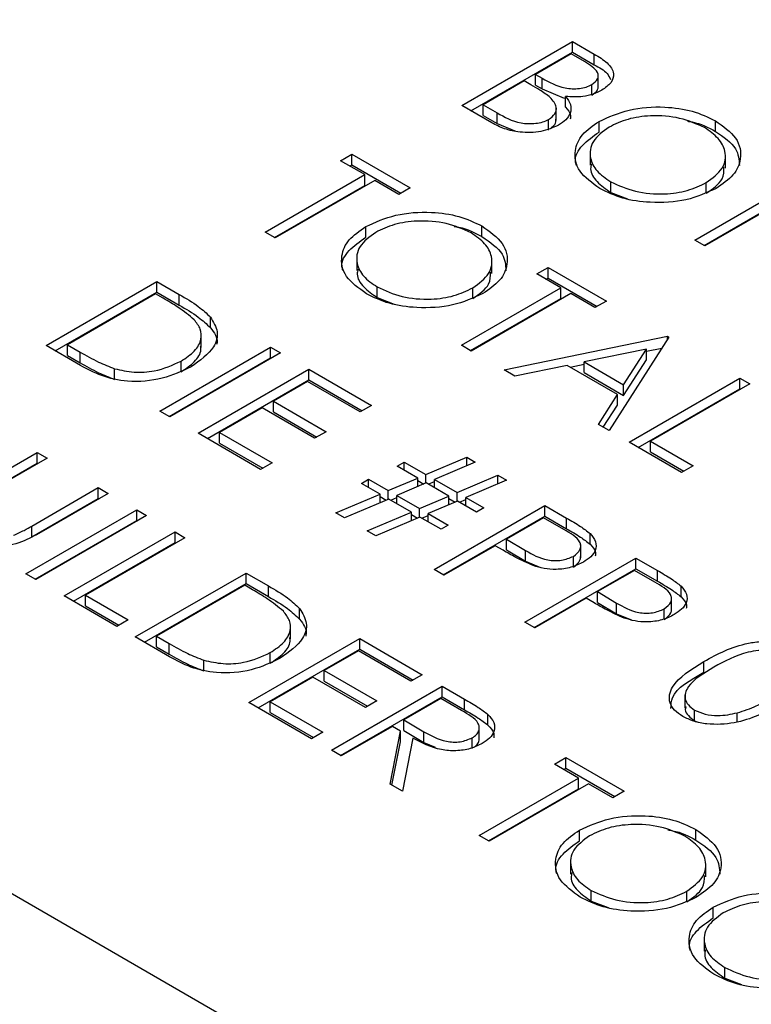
# Model space of a CAD drawing. Header units: inches. Extents: x 1802 to 2468, y -253 to -72.
# Tile 341 of 570: x 2120.623 to 2121.183, y -114.117 to -113.363. Entities that reach past the tile are written whole.
import ezdxf

# ---------------------------------------------------------------- set-up
doc = ezdxf.new("R2010")
doc.units = ezdxf.units.IN
doc.header["$LTSCALE"] = 0.5
doc.header["$MEASUREMENT"] = 0
doc.layers.add('DSS-M-S', color=53, linetype='Continuous')

msp = doc.modelspace()

# ---------------------------------------------------------------- linework, layer by layer
at = {"layer": 'DSS-M-S', "linetype": 'Continuous', "lineweight": 25}
for p, q in [((2113.66799, -110.02038), (2126.04236, -117.16395)), ((2120.96166, -113.42888), (2121.04651, -113.3799)), ((2121.04651, -113.3799), (2121.06307, -113.38945)), ((2121.04651, -113.38806), (2121.04651, -113.3799)), ((2120.96873, -113.43296), (2121.04651, -113.38806)), ((2121.04542, -113.38932), (2121.01823, -113.40502)), ((2121.05576, -113.39528), (2121.04542, -113.38932)), ((2121.04651, -113.38806), (2121.06307, -113.39762)), ((2121.06307, -113.39762), (2121.06307, -113.38945)), ((2121.01823, -113.40502), (2121.02334, -113.40797)), ((2121.01823, -113.41318), (2121.01823, -113.40502)), ((2121.02334, -113.41614), (2121.02334, -113.40797)), ((2121.06621, -113.41555), (2121.06621, -113.40534)), ((2121.00952, -113.41004), (2120.97797, -113.42825)), ((2121.01457, -113.41295), (2121.00952, -113.41004)), ((2121.01823, -113.41318), (2121.02334, -113.41614)), ((2121.06123, -113.42101), (2121.06123, -113.41285)), ((2121.02334, -113.41614), (2121.04019, -113.42329)), ((2121.04114, -113.43008), (2121.04114, -113.42191)), ((2120.9846, -113.44213), (2120.96166, -113.42888)), ((2120.97797, -113.42825), (2120.98882, -113.43451)), ((2120.97797, -113.43642), (2120.97797, -113.42825)), ((2121.03404, -113.44034), (2121.03404, -113.43013)), ((2120.97797, -113.43642), (2120.98882, -113.44268)), ((2120.98882, -113.44268), (2120.98882, -113.43451)), ((2120.98882, -113.44268), (2121.00227, -113.44832)), ((2121.02817, -113.44763), (2121.02817, -113.43947)), ((2121.06681, -113.44919), (2121.06681, -113.44103)), ((2121.15584, -113.44866), (2121.15584, -113.4405)), ((2120.86892, -113.47111), (2120.87762, -113.46609)), ((2120.87762, -113.46609), (2120.92222, -113.49184)), ((2120.87762, -113.47426), (2120.87762, -113.46609)), ((2121.05997, -113.46443), (2121.05997, -113.47464)), ((2121.1635, -113.47691), (2121.1635, -113.4667)), ((2120.88741, -113.48179), (2120.86892, -113.47111)), ((2120.87599, -113.4752), (2120.87762, -113.47426)), ((2120.87762, -113.47426), (2120.91515, -113.49592)), ((2120.81126, -113.52575), (2120.88741, -113.48179)), ((2120.88741, -113.48996), (2120.88741, -113.48179)), ((2120.81833, -113.52983), (2120.88741, -113.48996)), ((2120.89503, -113.48619), (2120.81888, -113.53015)), ((2120.91352, -113.49686), (2120.89503, -113.48619)), ((2121.07571, -113.49535), (2121.07571, -113.48719)), ((2121.14007, -113.53187), (2121.21622, -113.48791)), ((2121.14882, -113.49605), (2121.14882, -113.48788)), ((2120.92222, -113.49184), (2120.91352, -113.49686)), ((2121.07571, -113.49535), (2121.08863, -113.50028)), ((2121.14714, -113.53596), (2121.21622, -113.49608)), ((2121.22383, -113.49231), (2121.14768, -113.53627)), ((2120.97716, -113.52921), (2120.97716, -113.52104)), ((2120.81888, -113.53015), (2120.81126, -113.52575)), ((2120.88812, -113.52974), (2120.88812, -113.52157)), ((2121.14768, -113.53627), (2121.14007, -113.53187)), ((2120.88129, -113.54498), (2120.88129, -113.55518)), ((2120.98482, -113.55745), (2120.98482, -113.54724)), ((2121.01904, -113.55778), (2121.02774, -113.55275)), ((2121.03754, -113.56845), (2121.01904, -113.55778)), ((2121.02774, -113.55275), (2121.07235, -113.5785)), ((2121.02774, -113.56092), (2121.02774, -113.55275)), ((2120.64346, -113.61257), (2120.72831, -113.56359)), ((2120.72831, -113.56359), (2120.74545, -113.57348)), ((2120.72831, -113.57175), (2120.72831, -113.56359)), ((2121.02611, -113.56186), (2121.02774, -113.56092)), ((2121.02774, -113.56092), (2121.06527, -113.58259)), ((2120.65053, -113.61665), (2120.72831, -113.57175)), ((2120.72722, -113.57301), (2120.65978, -113.61194)), ((2120.73319, -113.57645), (2120.72722, -113.57301)), ((2120.72831, -113.57175), (2120.74545, -113.58164)), ((2120.74545, -113.58164), (2120.74545, -113.57348)), ((2120.89703, -113.57589), (2120.89703, -113.56773)), ((2120.96139, -113.61242), (2121.03754, -113.56845)), ((2121.04515, -113.57285), (2120.969, -113.61681)), ((2120.97014, -113.57659), (2120.97014, -113.56843)), ((2121.03754, -113.57662), (2121.03754, -113.56845)), ((2121.06364, -113.58353), (2121.04515, -113.57285)), ((2120.89703, -113.57589), (2120.90995, -113.58083)), ((2120.96846, -113.6165), (2121.03754, -113.57662)), ((2121.07235, -113.5785), (2121.06364, -113.58353)), ((2120.76931, -113.59895), (2120.76931, -113.59079)), ((2120.76227, -113.614), (2120.76227, -113.60379)), ((2120.99402, -113.63126), (2121.11912, -113.60551)), ((2121.12021, -113.60614), (2121.07452, -113.67773)), ((2121.11912, -113.60551), (2121.12021, -113.60614)), ((2121.11912, -113.60784), (2121.11912, -113.60551)), ((2120.66975, -113.62775), (2120.64346, -113.61257)), ((2120.65978, -113.61194), (2120.66952, -113.61757)), ((2120.65978, -113.62011), (2120.65978, -113.61194)), ((2120.66952, -113.62573), (2120.66952, -113.61757)), ((2120.73049, -113.66281), (2120.81534, -113.61383)), ((2120.82296, -113.61822), (2120.7381, -113.66721)), ((2120.81534, -113.61383), (2120.82296, -113.61822)), ((2120.81534, -113.62199), (2120.81534, -113.61383)), ((2120.969, -113.61681), (2120.96139, -113.61242)), ((2121.10304, -113.61532), (2121.05526, -113.62516)), ((2121.08559, -113.64267), (2121.10304, -113.61532)), ((2121.10304, -113.61698), (2121.11484, -113.61455)), ((2121.10304, -113.62349), (2121.10304, -113.61532)), ((2120.65978, -113.62011), (2120.66952, -113.62573)), ((2120.73756, -113.6669), (2120.81534, -113.62199)), ((2120.74684, -113.63265), (2120.74684, -113.62448)), ((2120.81534, -113.62199), (2120.81588, -113.62231)), ((2121.05526, -113.63333), (2121.05526, -113.62516)), ((2121.05526, -113.62516), (2121.08559, -113.64267)), ((2121.08559, -113.65083), (2121.10304, -113.62349)), ((2120.69593, -113.63849), (2120.69593, -113.63032)), ((2120.75986, -113.67977), (2120.84471, -113.63078)), ((2120.84471, -113.63078), (2120.89258, -113.65842)), ((2120.84471, -113.63895), (2120.84471, -113.63078)), ((2121.00233, -113.63605), (2120.99402, -113.63126)), ((2121.04243, -113.6278), (2121.00233, -113.63605)), ((2121.0809, -113.65001), (2121.04243, -113.6278)), ((2121.04455, -113.62902), (2121.05526, -113.62682)), ((2121.05526, -113.63333), (2121.08559, -113.65083)), ((2120.76693, -113.68385), (2120.84471, -113.63895)), ((2120.84362, -113.6402), (2120.81752, -113.65528)), ((2120.88388, -113.66344), (2120.84362, -113.6402)), ((2120.84471, -113.63895), (2120.88551, -113.6625)), ((2121.08975, -113.68652), (2121.17461, -113.63754)), ((2121.17461, -113.63754), (2121.18222, -113.64193)), ((2121.17461, -113.6457), (2121.17461, -113.63754)), ((2121.08559, -113.65083), (2121.08559, -113.64267)), ((2121.09682, -113.6906), (2121.17461, -113.6457)), ((2121.18222, -113.64193), (2121.10607, -113.68589)), ((2121.17461, -113.6457), (2121.17515, -113.64601)), ((2120.81752, -113.65528), (2120.85777, -113.67851)), ((2120.81752, -113.66344), (2120.81752, -113.65528)), ((2121.06624, -113.67295), (2121.0809, -113.65001)), ((2121.0809, -113.65817), (2121.0809, -113.65001)), ((2120.7381, -113.66721), (2120.73049, -113.66281)), ((2120.80881, -113.6603), (2120.77618, -113.67914)), ((2120.84906, -113.68354), (2120.80881, -113.6603)), ((2120.81752, -113.66344), (2120.85069, -113.6826)), ((2120.89258, -113.65842), (2120.88388, -113.66344)), ((2121.07005, -113.67515), (2121.0809, -113.65817)), ((2120.77618, -113.67914), (2120.81643, -113.70238)), ((2120.77618, -113.68731), (2120.77618, -113.67914)), ((2120.85777, -113.67851), (2120.84906, -113.68354)), ((2121.07452, -113.67773), (2121.06624, -113.67295)), ((2120.80773, -113.7074), (2120.75986, -113.67977)), ((2121.13, -113.70976), (2121.08975, -113.68652)), ((2121.10607, -113.68589), (2121.13871, -113.70473)), ((2121.10607, -113.69406), (2121.10607, -113.68589)), ((2120.58541, -113.72396), (2120.63666, -113.69437)), ((2120.63666, -113.69437), (2120.64427, -113.69877)), ((2120.63666, -113.70254), (2120.63666, -113.69437)), ((2120.77618, -113.68731), (2120.80936, -113.70646)), ((2121.10607, -113.69406), (2121.13163, -113.70881)), ((2120.64427, -113.69877), (2120.59343, -113.72812)), ((2120.91216, -113.70489), (2120.9176, -113.70175)), ((2120.9176, -113.70175), (2120.93419, -113.71133)), ((2120.9176, -113.70803), (2120.9176, -113.70175)), ((2120.93419, -113.71133), (2120.96546, -113.69798)), ((2120.97203, -113.70177), (2120.94075, -113.71511)), ((2120.96546, -113.69798), (2120.97203, -113.70177)), ((2120.96546, -113.70457), (2120.96546, -113.69798)), ((2120.58541, -113.73212), (2120.63666, -113.70254)), ((2120.63666, -113.70254), (2120.6372, -113.70285)), ((2120.81643, -113.70238), (2120.80773, -113.7074)), ((2120.92793, -113.714), (2120.91216, -113.70489)), ((2121.13871, -113.70473), (2121.13, -113.70976)), ((2120.88496, -113.71808), (2120.8904, -113.71494)), ((2120.8904, -113.71494), (2120.90541, -113.7236)), ((2120.8904, -113.72122), (2120.8904, -113.71494)), ((2120.90541, -113.7236), (2120.92793, -113.714)), ((2120.92793, -113.72059), (2120.92793, -113.714)), ((2120.92793, -113.71588), (2120.93262, -113.71858)), ((2120.93419, -113.71791), (2120.93419, -113.71133)), ((2120.93607, -113.71869), (2120.94075, -113.71669)), ((2120.94075, -113.71511), (2120.95812, -113.72514)), ((2120.94075, -113.72139), (2120.94075, -113.71511)), ((2120.95812, -113.72514), (2120.9894, -113.7118)), ((2120.99596, -113.71558), (2120.96468, -113.72893)), ((2120.9894, -113.7118), (2120.99596, -113.71558)), ((2120.9894, -113.71838), (2120.9894, -113.7118)), ((2120.6326, -113.75072), (2120.68344, -113.72137)), ((2120.68344, -113.72137), (2120.69105, -113.72577)), ((2120.68344, -113.72954), (2120.68344, -113.72137)), ((2120.89916, -113.72627), (2120.88496, -113.71808)), ((2120.90541, -113.73021), (2120.90541, -113.7236)), ((2120.93449, -113.71778), (2120.91199, -113.7274)), ((2120.95187, -113.72781), (2120.93449, -113.71778)), ((2120.6326, -113.75889), (2120.68344, -113.72954)), ((2120.69105, -113.72577), (2120.6398, -113.75536)), ((2120.68344, -113.72954), (2120.68398, -113.72985)), ((2120.86538, -113.74069), (2120.89916, -113.72627)), ((2120.90573, -113.73007), (2120.87196, -113.74448)), ((2120.89916, -113.73288), (2120.89916, -113.72627)), ((2120.89916, -113.72816), (2120.90386, -113.73087)), ((2120.92309, -113.74009), (2120.90573, -113.73007)), ((2120.90729, -113.73097), (2120.91199, -113.72896)), ((2120.91199, -113.7274), (2120.92934, -113.73742)), ((2120.91199, -113.73368), (2120.91199, -113.7274)), ((2120.92934, -113.73742), (2120.95187, -113.72781)), ((2120.95843, -113.7316), (2120.93592, -113.74122)), ((2120.95187, -113.7344), (2120.95187, -113.72781)), ((2120.95187, -113.7297), (2120.95655, -113.7324)), ((2120.95812, -113.73173), (2120.95812, -113.72514)), ((2120.97308, -113.74006), (2120.95843, -113.7316)), ((2120.96, -113.73251), (2120.96468, -113.73051)), ((2120.96468, -113.72893), (2120.97852, -113.73692)), ((2120.96468, -113.73521), (2120.96468, -113.72893)), ((2120.62796, -113.78731), (2120.71281, -113.73833)), ((2120.71281, -113.73833), (2120.72042, -113.74273)), ((2120.71281, -113.7465), (2120.71281, -113.73833)), ((2120.92934, -113.74402), (2120.92934, -113.73742)), ((2120.94044, -113.78402), (2121.0253, -113.73503)), ((2120.97852, -113.73692), (2120.97308, -113.74006)), ((2121.0253, -113.73503), (2121.04194, -113.74464)), ((2121.0253, -113.7432), (2121.0253, -113.73503)), ((2120.63503, -113.7914), (2120.71281, -113.7465)), ((2120.72042, -113.74273), (2120.63557, -113.79171)), ((2120.71281, -113.7465), (2120.71335, -113.74681)), ((2120.87196, -113.74448), (2120.86538, -113.74069)), ((2120.88931, -113.7545), (2120.92309, -113.74009)), ((2120.92967, -113.74388), (2120.89589, -113.7583)), ((2120.92309, -113.74669), (2120.92309, -113.74009)), ((2120.92309, -113.74197), (2120.92779, -113.74469)), ((2120.94588, -113.75325), (2120.92967, -113.74388)), ((2120.93122, -113.74478), (2120.93592, -113.74278)), ((2120.93592, -113.74122), (2120.95132, -113.75011)), ((2120.93592, -113.7475), (2120.93592, -113.74122)), ((2120.94752, -113.7881), (2121.0253, -113.7432)), ((2121.02421, -113.74445), (2120.99592, -113.76078)), ((2121.03973, -113.75341), (2121.02421, -113.74445)), ((2121.0253, -113.7432), (2121.04194, -113.75281)), ((2121.04194, -113.75281), (2121.04194, -113.74464)), ((2120.6326, -113.75889), (2120.6326, -113.75072)), ((2120.89589, -113.7583), (2120.88931, -113.7545)), ((2120.95132, -113.75011), (2120.94588, -113.75325)), ((2120.65733, -113.80427), (2120.74218, -113.75529)), ((2120.7498, -113.75968), (2120.67365, -113.80364)), ((2120.74218, -113.75529), (2120.7498, -113.75968)), ((2120.74218, -113.76345), (2120.74218, -113.75529)), ((2120.99592, -113.76078), (2121.01059, -113.76947)), ((2120.99592, -113.76895), (2120.99592, -113.76078)), ((2121.05999, -113.7647), (2121.05999, -113.75653)), ((2120.6644, -113.80835), (2120.74218, -113.76345)), ((2120.74218, -113.76345), (2120.74272, -113.76377)), ((2120.98722, -113.76581), (2120.94806, -113.78841)), ((2120.99329, -113.76931), (2120.98722, -113.76581)), ((2120.99592, -113.76895), (2121.01059, -113.77763)), ((2121.01059, -113.77763), (2121.01059, -113.76947)), ((2121.05271, -113.7752), (2121.05271, -113.765)), ((2121.01007, -113.82421), (2121.09492, -113.77523)), ((2121.0471, -113.78211), (2121.0471, -113.77394)), ((2121.09492, -113.77523), (2121.11156, -113.78483)), ((2121.09492, -113.78339), (2121.09492, -113.77523)), ((2120.94806, -113.78841), (2120.94044, -113.78402)), ((2121.01059, -113.77763), (2121.02191, -113.78245)), ((2121.01714, -113.82829), (2121.09492, -113.78339)), ((2121.09383, -113.78465), (2121.06555, -113.80097)), ((2121.10935, -113.7936), (2121.09383, -113.78465)), ((2121.09492, -113.78339), (2121.11156, -113.793)), ((2121.11156, -113.793), (2121.11156, -113.78483)), ((2120.63557, -113.79171), (2120.62796, -113.78731)), ((2120.71172, -113.83567), (2120.79657, -113.78669)), ((2120.79657, -113.78669), (2120.81371, -113.79658)), ((2120.79657, -113.79485), (2120.79657, -113.78669)), ((2120.71879, -113.83975), (2120.79657, -113.79485)), ((2120.79549, -113.79611), (2120.72804, -113.83504)), ((2120.80145, -113.79955), (2120.79549, -113.79611)), ((2120.79657, -113.79485), (2120.81371, -113.80474)), ((2120.81371, -113.80474), (2120.81371, -113.79658)), ((2121.12961, -113.80489), (2121.12961, -113.79673)), ((2120.69758, -113.82751), (2120.65733, -113.80427)), ((2120.67365, -113.80364), (2120.70628, -113.82248)), ((2120.67365, -113.81181), (2120.67365, -113.80364)), ((2121.05684, -113.806), (2121.01768, -113.82861)), ((2121.06291, -113.8095), (2121.05684, -113.806)), ((2121.06555, -113.80097), (2121.08022, -113.80966)), ((2121.06555, -113.80914), (2121.06555, -113.80097)), ((2121.12233, -113.81539), (2121.12233, -113.80519)), ((2120.67365, -113.81181), (2120.69921, -113.82657)), ((2120.83757, -113.82205), (2120.83757, -113.81389)), ((2121.06555, -113.80914), (2121.08022, -113.81782)), ((2121.08022, -113.81782), (2121.08022, -113.80966)), ((2121.11673, -113.8223), (2121.11673, -113.81413)), ((2120.70628, -113.82248), (2120.69758, -113.82751)), ((2121.08022, -113.81782), (2121.09154, -113.82265)), ((2120.83054, -113.8371), (2120.83054, -113.82689)), ((2121.01768, -113.82861), (2121.01007, -113.82421)), ((2120.73802, -113.85085), (2120.71172, -113.83567)), ((2120.72804, -113.83504), (2120.73778, -113.84067)), ((2120.72804, -113.84321), (2120.72804, -113.83504)), ((2120.79875, -113.88591), (2120.8836, -113.83693)), ((2120.8836, -113.83693), (2120.93147, -113.86456)), ((2120.8836, -113.84509), (2120.8836, -113.83693)), ((2120.72804, -113.84321), (2120.73778, -113.84883)), ((2120.73778, -113.84883), (2120.73778, -113.84067)), ((2120.80582, -113.88999), (2120.8836, -113.84509)), ((2120.8836, -113.84509), (2120.9244, -113.86864)), ((2120.8151, -113.85575), (2120.8151, -113.84758)), ((2120.88252, -113.84635), (2120.85641, -113.86142)), ((2120.92277, -113.86958), (2120.88252, -113.84635)), ((2120.76419, -113.86159), (2120.76419, -113.85342)), ((2121.1471, -113.86254), (2121.1471, -113.85437)), ((2120.8477, -113.86644), (2120.81507, -113.88528)), ((2120.88795, -113.88968), (2120.8477, -113.86644)), ((2120.85641, -113.86142), (2120.89666, -113.88466)), ((2120.85641, -113.86959), (2120.85641, -113.86142)), ((2120.93147, -113.86456), (2120.92277, -113.86958)), ((2120.85641, -113.86959), (2120.88959, -113.88874)), ((2120.86185, -113.92234), (2120.9467, -113.87335)), ((2120.9467, -113.87335), (2120.96368, -113.88315)), ((2120.9467, -113.88152), (2120.9467, -113.87335)), ((2120.86892, -113.92642), (2120.9467, -113.88152)), ((2120.94561, -113.88277), (2120.91733, -113.8991)), ((2120.96152, -113.89196), (2120.94561, -113.88277)), ((2120.9467, -113.88152), (2120.96368, -113.89132)), ((2121.13253, -113.87986), (2121.13253, -113.89007)), ((2120.84662, -113.91354), (2120.79875, -113.88591)), ((2120.81507, -113.88528), (2120.85532, -113.90852)), ((2120.81507, -113.89345), (2120.81507, -113.88528)), ((2120.89666, -113.88466), (2120.88795, -113.88968)), ((2120.96368, -113.89132), (2120.96368, -113.88315)), ((2120.81507, -113.89345), (2120.84825, -113.9126)), ((2120.98175, -113.90309), (2120.98175, -113.89492)), ((2121.13986, -113.89977), (2121.13986, -113.8916)), ((2121.17263, -113.90031), (2121.17263, -113.8937)), ((2120.90862, -113.90412), (2120.86946, -113.92673)), ((2120.91481, -113.9077), (2120.90862, -113.90412)), ((2120.91733, -113.8991), (2120.93274, -113.90814)), ((2120.91733, -113.90727), (2120.91733, -113.8991)), ((2120.97512, -113.91433), (2120.97512, -113.90412)), ((2121.13986, -113.89977), (2121.14254, -113.90078)), ((2120.85532, -113.90852), (2120.84662, -113.91354)), ((2120.90682, -113.9483), (2120.91481, -113.9077)), ((2120.91481, -113.91586), (2120.91481, -113.9077)), ((2120.92423, -113.91313), (2120.91624, -113.95374)), ((2120.91733, -113.90727), (2120.93274, -113.9163)), ((2120.93274, -113.9163), (2120.93274, -113.90814)), ((2120.96971, -113.92098), (2120.96971, -113.91282)), ((2120.90827, -113.94913), (2120.91481, -113.91586)), ((2120.93274, -113.9163), (2120.94141, -113.92)), ((2120.86946, -113.92673), (2120.86185, -113.92234)), ((2121.03264, -113.93301), (2121.04134, -113.92799)), ((2121.04134, -113.92799), (2121.08594, -113.95374)), ((2121.04134, -113.93615), (2121.04134, -113.92799)), ((2121.05113, -113.94369), (2121.03264, -113.93301)), ((2121.03971, -113.9371), (2121.04134, -113.93615)), ((2121.04134, -113.93615), (2121.07887, -113.95782)), ((2120.91624, -113.95374), (2120.90682, -113.9483)), ((2120.97498, -113.98765), (2121.05113, -113.94369)), ((2121.05875, -113.94808), (2120.9826, -113.99205)), ((2121.05113, -113.95185), (2121.05113, -113.94369)), ((2121.07724, -113.95876), (2121.05875, -113.94808)), ((2120.98206, -113.99173), (2121.05113, -113.95185)), ((2121.08594, -113.95374), (2121.07724, -113.95876)), ((2120.9826, -113.99205), (2120.97498, -113.98765)), ((2121.05185, -113.99163), (2121.05185, -113.98347)), ((2121.14088, -113.9911), (2121.14088, -113.98294)), ((2121.04502, -114.00688), (2121.04502, -114.01708)), ((2121.14854, -114.01935), (2121.14854, -114.00914)), ((2121.06075, -114.03779), (2121.06075, -114.02963)), ((2121.13386, -114.03849), (2121.13386, -114.03032)), ((2121.06075, -114.03779), (2121.07367, -114.04272)), ((2121.15411, -114.05067), (2121.15411, -114.0425)), ((2121.14727, -114.06591), (2121.14727, -114.07611)), ((2121.16301, -114.09683), (2121.16301, -114.08866)), ((2121.16301, -114.09683), (2121.17593, -114.10176))]:
    msp.add_line(p, q, dxfattribs=at)
for points, knots in [([(2121.06307, -113.38945), (2121.06662, -113.3916), (2121.0737, -113.39586), (2121.07894, -113.40388), (2121.07658, -113.41167), (2121.07153, -113.41533), (2121.069, -113.41715)], [0, 0, 0, 0, 0.281317, 0.559922, 0.779935, 1, 1, 1, 1]), ([(2121.06123, -113.41285), (2121.06307, -113.4115), (2121.06584, -113.40947), (2121.0664, -113.40605), (2121.06495, -113.40103), (2121.05984, -113.39784), (2121.05576, -113.39528)], [0, 0, 0, 0, 0.249284, 0.374925, 0.500645, 1, 1, 1, 1]), ([(2121.06307, -113.39762), (2121.06688, -113.39971), (2121.0727, -113.40291), (2121.07478, -113.40732), (2121.07549, -113.40884)], [0, 0, 0, 0, 0.655107, 1, 1, 1, 1]), ([(2121.02334, -113.40797), (2121.02868, -113.41104), (2121.03537, -113.41488), (2121.04624, -113.41619), (2121.05174, -113.41596), (2121.05703, -113.41491), (2121.05983, -113.41353), (2121.06123, -113.41285)], [0, 0, 0, 0, 0.498607, 0.624009, 0.749401, 0.874736, 1, 1, 1, 1]), ([(2121.02944, -113.4227), (2121.02686, -113.42078), (2121.02224, -113.41736), (2121.01691, -113.4143), (2121.01457, -113.41295)], [0, 0, 0, 0, 0.559734, 1, 1, 1, 1]), ([(2121.06123, -113.42101), (2121.06313, -113.41966), (2121.06587, -113.41772), (2121.06608, -113.41528), (2121.06615, -113.41453)], [0, 0, 0, 0, 0.692623, 1, 1, 1, 1]), ([(2121.02817, -113.43947), (2121.02999, -113.43812), (2121.03365, -113.43542), (2121.0348, -113.42909), (2121.03147, -113.42512), (2121.02944, -113.4227)], [0, 0, 0, 0, 0.279944, 0.560429, 1, 1, 1, 1]), ([(2121.04114, -113.42191), (2121.04265, -113.42398), (2121.04567, -113.42809), (2121.04533, -113.43446), (2121.04175, -113.43988), (2121.03777, -113.44254), (2121.03578, -113.44386)], [0, 0, 0, 0, 0.280382, 0.559606, 0.779765, 1, 1, 1, 1]), ([(2121.069, -113.41715), (2121.06685, -113.41823), (2121.06256, -113.42037), (2121.05296, -113.42268), (2121.04561, -113.42221), (2121.04114, -113.42191)], [0, 0, 0, 0, 0.280867, 0.561527, 1, 1, 1, 1]), ([(2121.04114, -113.43008), (2121.04284, -113.43214), (2121.04529, -113.43511), (2121.04487, -113.43834), (2121.04474, -113.43933)], [0, 0, 0, 0, 0.6932568, 1, 1, 1, 1]), ([(2121.06681, -113.44103), (2121.07414, -113.4377), (2121.08879, -113.43105), (2121.11532, -113.42914), (2121.13887, -113.43248), (2121.15018, -113.43782), (2121.15584, -113.4405)], [0, 0, 0, 0, 0.279731, 0.559327, 0.77968, 1, 1, 1, 1]), ([(2120.98882, -113.43451), (2120.99437, -113.43771), (2121.00269, -113.4425), (2121.01652, -113.44297), (2121.0238, -113.44159), (2121.02671, -113.44018), (2121.02817, -113.43947)], [0, 0, 0, 0, 0.49936, 0.748736, 0.874399, 1, 1, 1, 1]), ([(2121.14751, -113.44574), (2121.14146, -113.44305), (2121.12935, -113.43767), (2121.10765, -113.43605), (2121.08829, -113.43875), (2121.07907, -113.44319), (2121.07445, -113.4454)], [0, 0, 0, 0, 0.279627, 0.55935, 0.77963, 1, 1, 1, 1]), ([(2121.03578, -113.44386), (2121.03148, -113.44577), (2121.02286, -113.44958), (2121.00716, -113.44983), (2120.99408, -113.44701), (2120.98776, -113.44376), (2120.9846, -113.44213)], [0, 0, 0, 0, 0.2791411, 0.5586537, 0.779059, 1, 1, 1, 1]), ([(2121.03013, -113.44587), (2121.0312, -113.44507), (2121.03376, -113.44316), (2121.03377, -113.44072), (2121.03378, -113.4393)], [0, 0, 0, 0, 0.417996, 1, 1, 1, 1]), ([(2121.06732, -113.49239), (2121.06147, -113.48817), (2121.04977, -113.47974), (2121.04714, -113.46437), (2121.05269, -113.45076), (2121.0621, -113.44427), (2121.06681, -113.44103)], [0, 0, 0, 0, 0.279663, 0.559354, 0.779636, 1, 1, 1, 1]), ([(2121.07445, -113.4454), (2121.06976, -113.44887), (2121.06036, -113.45579), (2121.05908, -113.46837), (2121.06415, -113.47932), (2121.07186, -113.48456), (2121.07571, -113.48719)], [0, 0, 0, 0, 0.279416, 0.559077, 0.779478, 1, 1, 1, 1]), ([(2121.13442, -113.44091), (2121.13566, -113.44108), (2121.14396, -113.44221), (2121.15038, -113.4457), (2121.15584, -113.44866)], [0, 0, 0, 0, 0.1492621, 1, 1, 1, 1]), ([(2121.14882, -113.48788), (2121.15355, -113.4844), (2121.16302, -113.47743), (2121.16438, -113.46472), (2121.15891, -113.45376), (2121.15131, -113.44841), (2121.14751, -113.44574)], [0, 0, 0, 0, 0.279468, 0.55887, 0.779516, 1, 1, 1, 1]), ([(2121.15584, -113.4405), (2121.16179, -113.44474), (2121.17369, -113.45322), (2121.17652, -113.46875), (2121.17076, -113.4825), (2121.1612, -113.48902), (2121.15642, -113.49229)], [0, 0, 0, 0, 0.2797673, 0.5593585, 0.7795711, 1, 1, 1, 1]), ([(2121.04936, -113.47453), (2121.04907, -113.47352), (2121.04761, -113.46838), (2121.05315, -113.45888), (2121.06225, -113.45242), (2121.06681, -113.44919)], [0, 0, 0, 0, 0.108942, 0.554389, 1, 1, 1, 1]), ([(2121.15584, -113.44866), (2121.16205, -113.45289), (2121.17324, -113.46052), (2121.1739, -113.47042), (2121.17419, -113.47483)], [0, 0, 0, 0, 0.554805, 1, 1, 1, 1]), ([(2121.06095, -113.47367), (2121.06065, -113.4749), (2121.05954, -113.4795), (2121.06448, -113.48751), (2121.07197, -113.49274), (2121.07571, -113.49535)], [0, 0, 0, 0, 0.153197, 0.576483, 1, 1, 1, 1]), ([(2121.14882, -113.49605), (2121.15382, -113.49258), (2121.16237, -113.48663), (2121.1624, -113.479), (2121.16242, -113.47583)], [0, 0, 0, 0, 0.584093, 1, 1, 1, 1]), ([(2121.07571, -113.48719), (2121.08172, -113.48994), (2121.09372, -113.49545), (2121.11549, -113.4973), (2121.13493, -113.49455), (2121.14419, -113.49011), (2121.14882, -113.48788)], [0, 0, 0, 0, 0.27983, 0.559389, 0.779654, 1, 1, 1, 1]), ([(2121.15642, -113.49229), (2121.14909, -113.49566), (2121.13443, -113.5024), (2121.10774, -113.50385), (2121.08415, -113.50058), (2121.07293, -113.49512), (2121.06732, -113.49239)], [0, 0, 0, 0, 0.27963, 0.559343, 0.779597, 1, 1, 1, 1]), ([(2120.88812, -113.52157), (2120.89546, -113.51824), (2120.91011, -113.51159), (2120.93664, -113.50969), (2120.96019, -113.51302), (2120.9715, -113.51837), (2120.97716, -113.52104)], [0, 0, 0, 0, 0.279731, 0.5593268, 0.7796805, 1, 1, 1, 1]), ([(2120.96883, -113.52628), (2120.96278, -113.52359), (2120.95067, -113.51821), (2120.92897, -113.51659), (2120.90961, -113.51929), (2120.90039, -113.52373), (2120.89577, -113.52595)], [0, 0, 0, 0, 0.279627, 0.55935, 0.77963, 1, 1, 1, 1]), ([(2120.97716, -113.52104), (2120.98311, -113.52528), (2120.99501, -113.53376), (2120.99784, -113.5493), (2120.99208, -113.56304), (2120.98252, -113.56957), (2120.97774, -113.57283)], [0, 0, 0, 0, 0.2797673, 0.5593585, 0.7795711, 1, 1, 1, 1]), ([(2120.88863, -113.57293), (2120.88279, -113.56871), (2120.87109, -113.56028), (2120.86846, -113.54491), (2120.87401, -113.5313), (2120.88342, -113.52481), (2120.88812, -113.52157)], [0, 0, 0, 0, 0.279663, 0.559354, 0.779636, 1, 1, 1, 1]), ([(2120.89577, -113.52595), (2120.89108, -113.52941), (2120.88168, -113.53633), (2120.8804, -113.54891), (2120.88547, -113.55986), (2120.89318, -113.56511), (2120.89703, -113.56773)], [0, 0, 0, 0, 0.279416, 0.559077, 0.779478, 1, 1, 1, 1]), ([(2120.95574, -113.52145), (2120.95698, -113.52162), (2120.96528, -113.52276), (2120.9717, -113.52624), (2120.97716, -113.52921)], [0, 0, 0, 0, 0.149262, 1, 1, 1, 1]), ([(2120.97014, -113.56843), (2120.97487, -113.56494), (2120.98434, -113.55797), (2120.9857, -113.54526), (2120.98023, -113.5343), (2120.97263, -113.52895), (2120.96883, -113.52628)], [0, 0, 0, 0, 0.279468, 0.55887, 0.779516, 1, 1, 1, 1]), ([(2120.87068, -113.55507), (2120.87039, -113.55406), (2120.86893, -113.54892), (2120.87447, -113.53943), (2120.88357, -113.53297), (2120.88812, -113.52974)], [0, 0, 0, 0, 0.108942, 0.554389, 1, 1, 1, 1]), ([(2120.97716, -113.52921), (2120.98337, -113.53343), (2120.99456, -113.54106), (2120.99522, -113.55097), (2120.99551, -113.55538)], [0, 0, 0, 0, 0.554805, 1, 1, 1, 1]), ([(2120.88227, -113.55422), (2120.88197, -113.55544), (2120.88086, -113.56004), (2120.8858, -113.56805), (2120.89329, -113.57328), (2120.89703, -113.57589)], [0, 0, 0, 0, 0.1531968, 0.5764827, 1, 1, 1, 1]), ([(2120.97014, -113.57659), (2120.97514, -113.57312), (2120.98369, -113.56717), (2120.98372, -113.55954), (2120.98374, -113.55637)], [0, 0, 0, 0, 0.584093, 1, 1, 1, 1]), ([(2120.74545, -113.57348), (2120.75054, -113.57643), (2120.75963, -113.58168), (2120.76635, -113.58801), (2120.76931, -113.59079)], [0, 0, 0, 0, 0.560445, 1, 1, 1, 1]), ([(2120.97774, -113.57283), (2120.97041, -113.5762), (2120.95574, -113.58294), (2120.92906, -113.58439), (2120.90547, -113.58112), (2120.89425, -113.57566), (2120.88863, -113.57293)], [0, 0, 0, 0, 0.27963, 0.559343, 0.779597, 1, 1, 1, 1]), ([(2120.89703, -113.56773), (2120.90303, -113.57049), (2120.91504, -113.576), (2120.93681, -113.57784), (2120.95625, -113.57509), (2120.96551, -113.57065), (2120.97014, -113.56843)], [0, 0, 0, 0, 0.27983, 0.559389, 0.779654, 1, 1, 1, 1]), ([(2120.75689, -113.59288), (2120.75291, -113.5896), (2120.7458, -113.58374), (2120.73704, -113.57868), (2120.73319, -113.57645)], [0, 0, 0, 0, 0.559542, 1, 1, 1, 1]), ([(2120.74545, -113.58164), (2120.75054, -113.58459), (2120.75963, -113.58985), (2120.76635, -113.59617), (2120.76931, -113.59895)], [0, 0, 0, 0, 0.560445, 1, 1, 1, 1]), ([(2120.74684, -113.62448), (2120.75054, -113.62203), (2120.75792, -113.61714), (2120.76265, -113.60833), (2120.7623, -113.59987), (2120.75869, -113.59521), (2120.75689, -113.59288)], [0, 0, 0, 0, 0.2801784, 0.5597646, 0.7797967, 1, 1, 1, 1]), ([(2120.76931, -113.59079), (2120.77154, -113.59449), (2120.77599, -113.60189), (2120.77218, -113.61621), (2120.76116, -113.62409), (2120.75444, -113.62889)], [0, 0, 0, 0, 0.280264, 0.560715, 1, 1, 1, 1]), ([(2120.76931, -113.59895), (2120.77213, -113.60267), (2120.77536, -113.60692), (2120.7741, -113.61131), (2120.77394, -113.61186)], [0, 0, 0, 0, 0.8747648, 1, 1, 1, 1]), ([(2120.66952, -113.61757), (2120.67408, -113.62021), (2120.68221, -113.62494), (2120.69174, -113.62868), (2120.69593, -113.63032)], [0, 0, 0, 0, 0.560426, 1, 1, 1, 1]), ([(2120.74684, -113.63265), (2120.75046, -113.6302), (2120.7577, -113.62531), (2120.76244, -113.61805), (2120.76191, -113.61391), (2120.76179, -113.61299)], [0, 0, 0, 0, 0.437941, 0.874957, 1, 1, 1, 1]), ([(2120.66952, -113.62573), (2120.67408, -113.62838), (2120.68221, -113.6331), (2120.69174, -113.63684), (2120.69593, -113.63849)], [0, 0, 0, 0, 0.560426, 1, 1, 1, 1]), ([(2120.69593, -113.63032), (2120.7008, -113.63142), (2120.71055, -113.63362), (2120.72981, -113.63236), (2120.74039, -113.62747), (2120.74684, -113.62448)], [0, 0, 0, 0, 0.280536, 0.561015, 1, 1, 1, 1]), ([(2120.75444, -113.62889), (2120.74745, -113.63221), (2120.73349, -113.63884), (2120.70732, -113.64126), (2120.68524, -113.63617), (2120.67493, -113.63056), (2120.66975, -113.62775)], [0, 0, 0, 0, 0.280124, 0.559248, 0.778837, 1, 1, 1, 1]), ([(2121.04194, -113.74464), (2121.04558, -113.74673), (2121.05207, -113.75045), (2121.05757, -113.75468), (2121.05999, -113.75653)], [0, 0, 0, 0, 0.5603137, 1, 1, 1, 1]), ([(2120.61856, -113.75783), (2120.62133, -113.7566), (2120.62627, -113.75441), (2120.63066, -113.75185), (2120.6326, -113.75072)], [0, 0, 0, 0, 0.559624, 1, 1, 1, 1]), ([(2121.0471, -113.77394), (2121.04915, -113.77231), (2121.05224, -113.76986), (2121.05294, -113.76585), (2121.05125, -113.75991), (2121.04484, -113.7563), (2121.03973, -113.75341)], [0, 0, 0, 0, 0.248969, 0.374729, 0.500383, 1, 1, 1, 1]), ([(2121.04194, -113.75281), (2121.04558, -113.75489), (2121.05207, -113.75862), (2121.05757, -113.76284), (2121.05999, -113.7647)], [0, 0, 0, 0, 0.5603137, 1, 1, 1, 1]), ([(2120.6398, -113.75536), (2120.63501, -113.75804), (2120.62546, -113.76339), (2120.60781, -113.76766), (2120.59001, -113.76654), (2120.58178, -113.76271), (2120.57766, -113.76079)], [0, 0, 0, 0, 0.281655, 0.560111, 0.78008, 1, 1, 1, 1]), ([(2121.05999, -113.75653), (2121.06164, -113.75856), (2121.06493, -113.76261), (2121.06452, -113.769), (2121.06081, -113.77439), (2121.05677, -113.77701), (2121.05475, -113.77832)], [0, 0, 0, 0, 0.279705, 0.559381, 0.779509, 1, 1, 1, 1]), ([(2121.01629, -113.78098), (2121.01177, -113.77895), (2121.00369, -113.77533), (2120.99647, -113.77115), (2120.99329, -113.76931)], [0, 0, 0, 0, 0.559694, 1, 1, 1, 1]), ([(2121.01059, -113.76947), (2121.01575, -113.77246), (2121.02219, -113.77621), (2121.0327, -113.77737), (2121.03987, -113.77701), (2121.04421, -113.77517), (2121.0471, -113.77394)], [0, 0, 0, 0, 0.499721, 0.62535, 0.751083, 1, 1, 1, 1]), ([(2121.05999, -113.7647), (2121.06184, -113.76672), (2121.06449, -113.76962), (2121.06405, -113.77282), (2121.06392, -113.77378)], [0, 0, 0, 0, 0.697647, 1, 1, 1, 1]), ([(2121.0471, -113.78211), (2121.04921, -113.78048), (2121.05233, -113.77807), (2121.05259, -113.77513), (2121.05268, -113.77418)], [0, 0, 0, 0, 0.6764777, 1, 1, 1, 1]), ([(2121.05475, -113.77832), (2121.05175, -113.77982), (2121.04576, -113.78281), (2121.0347, -113.78428), (2121.02453, -113.78348), (2121.01904, -113.78181), (2121.01629, -113.78098)], [0, 0, 0, 0, 0.280099, 0.559324, 0.779458, 1, 1, 1, 1]), ([(2121.11156, -113.78483), (2121.1152, -113.78692), (2121.12169, -113.79065), (2121.12719, -113.79487), (2121.12961, -113.79673)], [0, 0, 0, 0, 0.560314, 1, 1, 1, 1]), ([(2120.82515, -113.81598), (2120.82117, -113.8127), (2120.81406, -113.80684), (2120.80531, -113.80178), (2120.80145, -113.79955)], [0, 0, 0, 0, 0.559542, 1, 1, 1, 1]), ([(2120.81371, -113.79658), (2120.8188, -113.79953), (2120.82789, -113.80478), (2120.83462, -113.81111), (2120.83757, -113.81389)], [0, 0, 0, 0, 0.560445, 1, 1, 1, 1]), ([(2121.11673, -113.81413), (2121.11878, -113.81251), (2121.12186, -113.81006), (2121.12256, -113.80604), (2121.12087, -113.8001), (2121.11447, -113.79649), (2121.10935, -113.7936)], [0, 0, 0, 0, 0.248969, 0.374729, 0.500383, 1, 1, 1, 1]), ([(2121.11156, -113.793), (2121.1152, -113.79509), (2121.12169, -113.79881), (2121.12719, -113.80303), (2121.12961, -113.80489)], [0, 0, 0, 0, 0.560314, 1, 1, 1, 1]), ([(2121.12961, -113.79673), (2121.13126, -113.79875), (2121.13455, -113.8028), (2121.13414, -113.80919), (2121.13044, -113.81458), (2121.1264, -113.8172), (2121.12438, -113.81851)], [0, 0, 0, 0, 0.279705, 0.559381, 0.779509, 1, 1, 1, 1]), ([(2120.81371, -113.80474), (2120.8188, -113.80769), (2120.82789, -113.81295), (2120.83462, -113.81927), (2120.83757, -113.82205)], [0, 0, 0, 0, 0.560445, 1, 1, 1, 1]), ([(2121.12961, -113.80489), (2121.13146, -113.80691), (2121.13411, -113.80981), (2121.13367, -113.81301), (2121.13354, -113.81398)], [0, 0, 0, 0, 0.697647, 1, 1, 1, 1]), ([(2120.83757, -113.81389), (2120.8398, -113.81759), (2120.84425, -113.82499), (2120.84045, -113.83931), (2120.82943, -113.84718), (2120.8227, -113.85199)], [0, 0, 0, 0, 0.280264, 0.560715, 1, 1, 1, 1]), ([(2121.08591, -113.82117), (2121.08139, -113.81914), (2121.07331, -113.81552), (2121.06609, -113.81134), (2121.06291, -113.8095)], [0, 0, 0, 0, 0.559694, 1, 1, 1, 1]), ([(2121.08022, -113.80966), (2121.08537, -113.81265), (2121.09182, -113.8164), (2121.10233, -113.81757), (2121.10949, -113.8172), (2121.11384, -113.81536), (2121.11673, -113.81413)], [0, 0, 0, 0, 0.499721, 0.62535, 0.751083, 1, 1, 1, 1]), ([(2121.11673, -113.8223), (2121.11884, -113.82067), (2121.12195, -113.81826), (2121.12222, -113.81532), (2121.1223, -113.81437)], [0, 0, 0, 0, 0.676478, 1, 1, 1, 1]), ([(2120.8151, -113.84758), (2120.8188, -113.84513), (2120.82619, -113.84024), (2120.83092, -113.83143), (2120.83056, -113.82297), (2120.82695, -113.81831), (2120.82515, -113.81598)], [0, 0, 0, 0, 0.2801784, 0.5597646, 0.7797967, 1, 1, 1, 1]), ([(2120.83757, -113.82205), (2120.84039, -113.82577), (2120.84362, -113.83002), (2120.84236, -113.83441), (2120.8422, -113.83496)], [0, 0, 0, 0, 0.8747648, 1, 1, 1, 1]), ([(2121.12438, -113.81851), (2121.12138, -113.82001), (2121.11539, -113.823), (2121.10432, -113.82448), (2121.09415, -113.82368), (2121.08866, -113.82201), (2121.08591, -113.82117)], [0, 0, 0, 0, 0.280099, 0.559324, 0.779458, 1, 1, 1, 1]), ([(2120.8151, -113.85575), (2120.81872, -113.8533), (2120.82596, -113.84841), (2120.8307, -113.84115), (2120.83017, -113.83701), (2120.83006, -113.83609)], [0, 0, 0, 0, 0.437941, 0.874957, 1, 1, 1, 1]), ([(2120.73778, -113.84067), (2120.74234, -113.84331), (2120.75047, -113.84803), (2120.76, -113.85178), (2120.76419, -113.85342)], [0, 0, 0, 0, 0.560426, 1, 1, 1, 1]), ([(2121.1471, -113.85437), (2121.15756, -113.84871), (2121.17065, -113.84163), (2121.19131, -113.83884), (2121.20188, -113.8391), (2121.21206, -113.84104), (2121.21743, -113.84367), (2121.22011, -113.84498)], [0, 0, 0, 0, 0.498702, 0.624177, 0.749467, 0.874745, 1, 1, 1, 1]), ([(2120.73778, -113.84883), (2120.74234, -113.85148), (2120.75047, -113.8562), (2120.76, -113.85994), (2120.76419, -113.86159)], [0, 0, 0, 0, 0.560426, 1, 1, 1, 1]), ([(2120.8227, -113.85199), (2120.81571, -113.85531), (2120.80175, -113.86194), (2120.77558, -113.86436), (2120.7535, -113.85926), (2120.74319, -113.85366), (2120.73802, -113.85085)], [0, 0, 0, 0, 0.280124, 0.559248, 0.778837, 1, 1, 1, 1]), ([(2120.76419, -113.85342), (2120.76907, -113.85452), (2120.77881, -113.85672), (2120.79808, -113.85546), (2120.80865, -113.85057), (2120.8151, -113.84758)], [0, 0, 0, 0, 0.280536, 0.561015, 1, 1, 1, 1]), ([(2121.21166, -113.85015), (2121.20952, -113.84914), (2121.20524, -113.84712), (2121.1971, -113.84587), (2121.18881, -113.8459), (2121.17286, -113.84862), (2121.1628, -113.85425), (2121.15475, -113.85875)], [0, 0, 0, 0, 0.125139, 0.250418, 0.375519, 0.500847, 1, 1, 1, 1]), ([(2121.1309, -113.89648), (2121.12863, -113.89493), (2121.12408, -113.89184), (2121.11951, -113.88408), (2121.12262, -113.86941), (2121.1373, -113.86039), (2121.1471, -113.85437)], [0, 0, 0, 0, 0.125551, 0.25109, 0.50025, 1, 1, 1, 1]), ([(2121.15475, -113.85875), (2121.14688, -113.86337), (2121.1351, -113.87028), (2121.13166, -113.88167), (2121.13466, -113.88788), (2121.13813, -113.89036), (2121.13986, -113.8916)], [0, 0, 0, 0, 0.500291, 0.749086, 0.874606, 1, 1, 1, 1]), ([(2121.12177, -113.89034), (2121.12191, -113.88755), (2121.12245, -113.87661), (2121.13657, -113.86855), (2121.1471, -113.86254)], [0, 0, 0, 0, 0.254367, 1, 1, 1, 1]), ([(2120.96368, -113.88315), (2120.9673, -113.88523), (2120.97375, -113.88893), (2120.97931, -113.89309), (2120.98175, -113.89492)], [0, 0, 0, 0, 0.56024, 1, 1, 1, 1]), ([(2121.20476, -113.88766), (2121.1941, -113.89326), (2121.17812, -113.90167), (2121.15252, -113.90313), (2121.139, -113.90045), (2121.1336, -113.8978), (2121.1309, -113.89648)], [0, 0, 0, 0, 0.499407, 0.748743, 0.874372, 1, 1, 1, 1]), ([(2121.13336, -113.88911), (2121.1331, -113.88986), (2121.13229, -113.89216), (2121.13483, -113.89605), (2121.13818, -113.89853), (2121.13986, -113.89977)], [0, 0, 0, 0, 0.191677, 0.596042, 1, 1, 1, 1]), ([(2121.17263, -113.8937), (2121.17763, -113.89207), (2121.18655, -113.88915), (2121.19393, -113.88505), (2121.19718, -113.88324)], [0, 0, 0, 0, 0.559599, 1, 1, 1, 1]), ([(2120.96971, -113.91282), (2120.97087, -113.91205), (2120.97317, -113.91051), (2120.97487, -113.90758), (2120.97535, -113.90454), (2120.97321, -113.89851), (2120.96671, -113.89487), (2120.96152, -113.89196)], [0, 0, 0, 0, 0.125307, 0.250617, 0.375954, 0.501281, 1, 1, 1, 1]), ([(2120.96368, -113.89132), (2120.9673, -113.89339), (2120.97375, -113.8971), (2120.97931, -113.90126), (2120.98175, -113.90309)], [0, 0, 0, 0, 0.56024, 1, 1, 1, 1]), ([(2120.98175, -113.89492), (2120.98353, -113.89697), (2120.98709, -113.90106), (2120.98697, -113.90759), (2120.98348, -113.91318), (2120.97937, -113.91588), (2120.97731, -113.91722)], [0, 0, 0, 0, 0.279797, 0.5595, 0.779626, 1, 1, 1, 1]), ([(2121.13986, -113.8916), (2121.14247, -113.89277), (2121.14769, -113.89511), (2121.1597, -113.89645), (2121.16773, -113.89475), (2121.17263, -113.8937)], [0, 0, 0, 0, 0.280257, 0.560781, 1, 1, 1, 1]), ([(2120.98175, -113.90309), (2120.98371, -113.90513), (2120.98666, -113.9082), (2120.98632, -113.91166), (2120.9862, -113.91282)], [0, 0, 0, 0, 0.663336, 1, 1, 1, 1]), ([(2120.97731, -113.91722), (2120.97441, -113.91864), (2120.9686, -113.92148), (2120.95727, -113.92318), (2120.94058, -113.92177), (2120.93097, -113.91669), (2120.92423, -113.91313)], [0, 0, 0, 0, 0.18712, 0.373979, 0.560911, 1, 1, 1, 1]), ([(2120.93274, -113.90814), (2120.93797, -113.91114), (2120.94452, -113.91489), (2120.95509, -113.91621), (2120.96236, -113.91591), (2120.96678, -113.91405), (2120.96971, -113.91282)], [0, 0, 0, 0, 0.499827, 0.625498, 0.751208, 1, 1, 1, 1]), ([(2120.97139, -113.91971), (2120.97191, -113.91934), (2120.97355, -113.91819), (2120.97483, -113.91593), (2120.97495, -113.91411), (2120.97501, -113.9133)], [0, 0, 0, 0, 0.207022, 0.646979, 1, 1, 1, 1]), ([(2121.05185, -113.98347), (2121.05918, -113.98014), (2121.07384, -113.97349), (2121.10036, -113.97158), (2121.12391, -113.97492), (2121.13522, -113.98027), (2121.14088, -113.98294)], [0, 0, 0, 0, 0.279731, 0.559327, 0.77968, 1, 1, 1, 1]), ([(2121.13255, -113.98818), (2121.1265, -113.98549), (2121.11439, -113.98011), (2121.09269, -113.97849), (2121.07333, -113.98119), (2121.06411, -113.98563), (2121.0595, -113.98785)], [0, 0, 0, 0, 0.279627, 0.55935, 0.77963, 1, 1, 1, 1]), ([(2121.05236, -114.03483), (2121.04651, -114.03061), (2121.03481, -114.02218), (2121.03218, -114.00681), (2121.03773, -113.9932), (2121.04714, -113.98671), (2121.05185, -113.98347)], [0, 0, 0, 0, 0.2796633, 0.5593539, 0.7796364, 1, 1, 1, 1]), ([(2121.0595, -113.98785), (2121.0548, -113.99131), (2121.0454, -113.99823), (2121.04412, -114.01081), (2121.0492, -114.02176), (2121.0569, -114.027), (2121.06075, -114.02963)], [0, 0, 0, 0, 0.279416, 0.559077, 0.779478, 1, 1, 1, 1]), ([(2121.11946, -113.98335), (2121.1207, -113.98352), (2121.12901, -113.98466), (2121.13542, -113.98814), (2121.14088, -113.9911)], [0, 0, 0, 0, 0.149262, 1, 1, 1, 1]), ([(2121.13386, -114.03032), (2121.1386, -114.02684), (2121.14807, -114.01987), (2121.14942, -114.00716), (2121.14395, -113.9962), (2121.13635, -113.99085), (2121.13255, -113.98818)], [0, 0, 0, 0, 0.279468, 0.55887, 0.779516, 1, 1, 1, 1]), ([(2121.14088, -113.98294), (2121.14683, -113.98718), (2121.15873, -113.99566), (2121.16156, -114.0112), (2121.1558, -114.02494), (2121.14624, -114.03147), (2121.14146, -114.03473)], [0, 0, 0, 0, 0.279767, 0.559358, 0.779571, 1, 1, 1, 1]), ([(2121.0344, -114.01697), (2121.03411, -114.01596), (2121.03266, -114.01082), (2121.0382, -114.00132), (2121.0473, -113.99486), (2121.05185, -113.99163)], [0, 0, 0, 0, 0.1089415, 0.5543887, 1, 1, 1, 1]), ([(2121.14088, -113.9911), (2121.14709, -113.99533), (2121.15828, -114.00296), (2121.15894, -114.01286), (2121.15923, -114.01728)], [0, 0, 0, 0, 0.554805, 1, 1, 1, 1]), ([(2121.04599, -114.01612), (2121.0457, -114.01734), (2121.04458, -114.02194), (2121.04952, -114.02995), (2121.05701, -114.03518), (2121.06075, -114.03779)], [0, 0, 0, 0, 0.1531968, 0.5764827, 1, 1, 1, 1]), ([(2121.13386, -114.03849), (2121.13886, -114.03502), (2121.14741, -114.02907), (2121.14744, -114.02144), (2121.14746, -114.01827)], [0, 0, 0, 0, 0.584093, 1, 1, 1, 1]), ([(2121.06075, -114.02963), (2121.06676, -114.03238), (2121.07876, -114.03789), (2121.10053, -114.03974), (2121.11997, -114.03699), (2121.12923, -114.03255), (2121.13386, -114.03032)], [0, 0, 0, 0, 0.27983, 0.559389, 0.779654, 1, 1, 1, 1]), ([(2121.15411, -114.0425), (2121.16144, -114.03917), (2121.17609, -114.03252), (2121.20262, -114.03062), (2121.22617, -114.03395), (2121.23748, -114.0393), (2121.24314, -114.04197)], [0, 0, 0, 0, 0.279731, 0.559327, 0.77968, 1, 1, 1, 1]), ([(2121.14146, -114.03473), (2121.13413, -114.0381), (2121.11947, -114.04484), (2121.09278, -114.04629), (2121.06919, -114.04302), (2121.05797, -114.03756), (2121.05236, -114.03483)], [0, 0, 0, 0, 0.27963, 0.559343, 0.779597, 1, 1, 1, 1]), ([(2121.23481, -114.04721), (2121.22876, -114.04452), (2121.21665, -114.03914), (2121.19495, -114.03752), (2121.17559, -114.04023), (2121.16637, -114.04466), (2121.16175, -114.04688)], [0, 0, 0, 0, 0.279627, 0.55935, 0.77963, 1, 1, 1, 1]), ([(2121.15462, -114.09386), (2121.14877, -114.08964), (2121.13707, -114.08121), (2121.13444, -114.06584), (2121.13999, -114.05223), (2121.1494, -114.04574), (2121.15411, -114.0425)], [0, 0, 0, 0, 0.279663, 0.559354, 0.779636, 1, 1, 1, 1]), ([(2121.16175, -114.04688), (2121.15706, -114.05034), (2121.14766, -114.05727), (2121.14638, -114.06984), (2121.15145, -114.08079), (2121.15916, -114.08604), (2121.16301, -114.08866)], [0, 0, 0, 0, 0.279416, 0.559077, 0.779478, 1, 1, 1, 1]), ([(2121.13666, -114.076), (2121.13637, -114.07499), (2121.13491, -114.06985), (2121.14045, -114.06036), (2121.14955, -114.0539), (2121.15411, -114.05067)], [0, 0, 0, 0, 0.108942, 0.554389, 1, 1, 1, 1]), ([(2121.14825, -114.07515), (2121.14795, -114.07637), (2121.14684, -114.08097), (2121.15178, -114.08898), (2121.15927, -114.09421), (2121.16301, -114.09683)], [0, 0, 0, 0, 0.153197, 0.576483, 1, 1, 1, 1]), ([(2121.24372, -114.09376), (2121.23639, -114.09713), (2121.22173, -114.10387), (2121.19504, -114.10532), (2121.17145, -114.10205), (2121.16023, -114.09659), (2121.15462, -114.09386)], [0, 0, 0, 0, 0.27963, 0.559343, 0.779597, 1, 1, 1, 1]), ([(2121.16301, -114.08866), (2121.16902, -114.09142), (2121.18102, -114.09693), (2121.20279, -114.09877), (2121.22223, -114.09602), (2121.23149, -114.09158), (2121.23612, -114.08936)], [0, 0, 0, 0, 0.27983, 0.559389, 0.779654, 1, 1, 1, 1])]:
    msp.add_open_spline(points, degree=3, knots=knots, dxfattribs=at)

doc.saveas('drawing.dxf')
